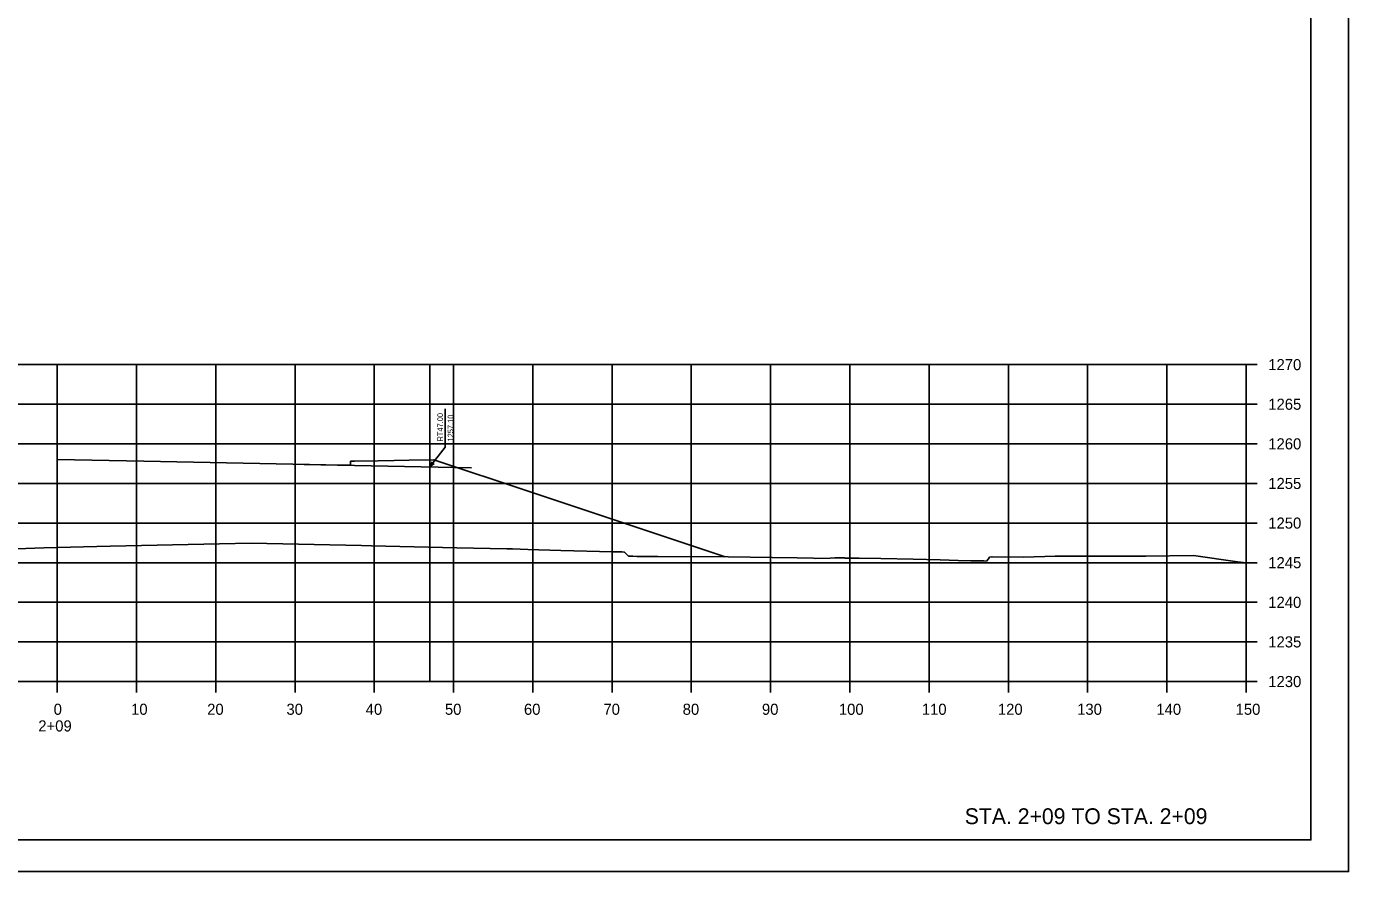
# Model space of a CAD drawing. Extents: x -70 to 701944, y -4 to 666871.
# Drawn here: x 666289.6 to 666456.4, y 658864.3 to 658971 of the extents above; entities that cross this region are included whole.
import ezdxf

# ---------------------------------------------------------------- set-up
doc = ezdxf.new("R2010")
doc.units = 0
for name, color, linetype in [('R_Axis', 7, 'Continuous'), ('R_Axis Annot', 7, 'Continuous'), ('R_Border', 7, 'Continuous'), ('R_Draft', 7, 'Continuous'), ('R_Exist Surface', 7, 'Continuous'), ('R_Fin Surface', 7, 'Continuous'), ('R_Grid', 7, 'Continuous'), ('R_No Plot', 7, 'Continuous'), ('R_Proposed Road', 7, 'Continuous')]:
    doc.layers.add(name, color=color, linetype=linetype)

msp = doc.modelspace()

# ---------------------------------------------------------------- linework, layer by layer
at = {"layer": 'R_Axis'}
for p, q in [((666443.48, 658888.28), (666443.48, 658928.28)), ((666444.88, 658928.28), (666443.48, 658928.28)), ((666444.88, 658923.28), (666443.48, 658923.28)), ((666444.88, 658918.28), (666443.48, 658918.28)), ((666444.88, 658913.28), (666443.48, 658913.28)), ((666444.88, 658908.28), (666443.48, 658908.28)), ((666444.88, 658903.28), (666443.48, 658903.28)), ((666444.88, 658898.28), (666443.48, 658898.28)), ((666444.88, 658893.28), (666443.48, 658893.28)), ((666143.48, 658888.28), (666443.48, 658888.28)), ((666293.48, 658886.88), (666293.48, 658888.28)), ((666303.48, 658886.88), (666303.48, 658888.28)), ((666313.48, 658886.88), (666313.48, 658888.28)), ((666323.48, 658886.88), (666323.48, 658888.28)), ((666333.48, 658886.88), (666333.48, 658888.28)), ((666343.48, 658886.88), (666343.48, 658888.28)), ((666353.48, 658886.88), (666353.48, 658888.28)), ((666363.48, 658886.88), (666363.48, 658888.28)), ((666373.48, 658886.88), (666373.48, 658888.28)), ((666383.48, 658886.88), (666383.48, 658888.28)), ((666393.48, 658886.88), (666393.48, 658888.28)), ((666403.48, 658886.88), (666403.48, 658888.28)), ((666413.48, 658886.88), (666413.48, 658888.28)), ((666423.48, 658886.88), (666423.48, 658888.28)), ((666433.48, 658886.88), (666433.48, 658888.28)), ((666443.48, 658886.88), (666443.48, 658888.28)), ((666444.88, 658888.28), (666443.48, 658888.28))]:
    msp.add_line(p, q, dxfattribs=at)
at = {"layer": 'R_Border'}
for q in [(666451.66, 659073.74), (666135.48, 658868.28)]:
    msp.add_line((666451.66, 658868.28), q, dxfattribs=at)
at = {"layer": 'R_Draft'}
msp.add_line((666342.44, 658918.58), (666342.44, 658922.68), dxfattribs=at)
for points in [[(666340.48, 658915.38), (666342.44, 658917.88), (666342.44, 658918.58)], [(666340.76, 658916.01), (666340.48, 658915.38), (666341.03, 658915.8)]]:
    msp.add_lwpolyline(points, dxfattribs=at)
at = {"layer": 'R_Exist Surface'}
msp.add_lwpolyline([(666287.25, 658904.99), (666291.77, 658905.14), (666300.15, 658905.35), (666313.96, 658905.66), (666317.92, 658905.75), (666331.85, 658905.43), (666333.13, 658905.4), (666343.91, 658905.16), (666350.19, 658905.03), (666350.9, 658905.01), (666352.87, 658904.96), (666357, 658904.83), (666363.54, 658904.67), (666364.7, 658904.64), (666365, 658904.62), (666365.03, 658904.61), (666365.48, 658904.18), (666365.54, 658904.12), (666366.11, 658904.09), (666366.59, 658904.06), (666369.24, 658904.06), (666378.11, 658904.02), (666383.67, 658903.94), (666386.83, 658903.9), (666388.89, 658903.84), (666389.2, 658903.83), (666390.98, 658903.87), (666391.57, 658903.88), (666392.79, 658903.88), (666392.88, 658903.87), (666394.65, 658903.85), (666397.41, 658903.79), (666401.49, 658903.72), (666404.89, 658903.62), (666407.16, 658903.55), (666408.74, 658903.53), (666409.88, 658903.52), (666410.38, 658903.52), (666410.71, 658903.48), (666410.99, 658903.77), (666411.12, 658903.99), (666411.39, 658904), (666411.44, 658904.01), (666411.44, 658904.01), (666415.45, 658903.99), (666419.4, 658904.09), (666422.26, 658904.12), (666424.69, 658904.11), (666428.67, 658904.09), (666430.85, 658904.09), (666436.85, 658904.17), (666442.4, 658903.4), (666443.48, 658903.25)], dxfattribs=at)
at = {"layer": 'R_Fin Surface'}
msp.add_lwpolyline([(666293.47, 658916.32), (666304.39, 658916.1), (666329.47, 658915.6), (666329.86, 658915.59), (666330.47, 658915.58), (666330.48, 658915.88), (666330.48, 658916.08), (666330.78, 658916.08), (666330.97, 658916.08), (666333.95, 658916.13), (666335.97, 658916.18), (666337.88, 658916.21), (666340.97, 658916.28), (666353.14, 658912.22), (666377.75, 658904.01)], dxfattribs=at)
at = {"layer": 'R_Grid'}
for p, q in [((666143.48, 658928.28), (666443.48, 658928.28)), ((666143.48, 658928.28), (666443.48, 658928.28)), ((666293.48, 658888.28), (666293.48, 658928.28)), ((666293.48, 658888.28), (666293.48, 658928.28)), ((666303.48, 658888.28), (666303.48, 658928.28)), ((666303.48, 658888.28), (666303.48, 658928.28)), ((666313.48, 658888.28), (666313.48, 658928.28)), ((666313.48, 658888.28), (666313.48, 658928.28)), ((666323.48, 658888.28), (666323.48, 658928.28)), ((666323.48, 658888.28), (666323.48, 658928.28)), ((666333.48, 658888.28), (666333.48, 658928.28)), ((666333.48, 658888.28), (666333.48, 658928.28)), ((666343.48, 658888.28), (666343.48, 658928.28)), ((666343.48, 658888.28), (666343.48, 658928.28)), ((666353.48, 658888.28), (666353.48, 658928.28)), ((666353.48, 658888.28), (666353.48, 658928.28)), ((666363.48, 658888.28), (666363.48, 658928.28)), ((666363.48, 658888.28), (666363.48, 658928.28)), ((666373.48, 658888.28), (666373.48, 658928.28)), ((666373.48, 658888.28), (666373.48, 658928.28)), ((666383.48, 658888.28), (666383.48, 658928.28)), ((666383.48, 658888.28), (666383.48, 658928.28)), ((666393.48, 658888.28), (666393.48, 658928.28)), ((666393.48, 658888.28), (666393.48, 658928.28)), ((666403.48, 658888.28), (666403.48, 658928.28)), ((666403.48, 658888.28), (666403.48, 658928.28)), ((666413.48, 658888.28), (666413.48, 658928.28)), ((666413.48, 658888.28), (666413.48, 658928.28)), ((666423.48, 658888.28), (666423.48, 658928.28)), ((666423.48, 658888.28), (666423.48, 658928.28)), ((666433.48, 658888.28), (666433.48, 658928.28)), ((666433.48, 658888.28), (666433.48, 658928.28)), ((666443.48, 658888.28), (666443.48, 658928.28)), ((666443.48, 658888.28), (666443.48, 658928.28)), ((666143.48, 658923.28), (666443.48, 658923.28)), ((666143.48, 658923.28), (666443.48, 658923.28)), ((666143.48, 658918.28), (666443.48, 658918.28)), ((666143.48, 658918.28), (666443.48, 658918.28)), ((666143.48, 658913.28), (666443.48, 658913.28)), ((666143.48, 658913.28), (666443.48, 658913.28)), ((666143.48, 658908.28), (666443.48, 658908.28)), ((666143.48, 658908.28), (666443.48, 658908.28)), ((666143.48, 658903.28), (666443.48, 658903.28)), ((666143.48, 658903.28), (666443.48, 658903.28)), ((666143.48, 658898.28), (666443.48, 658898.28)), ((666143.48, 658898.28), (666443.48, 658898.28)), ((666143.48, 658893.28), (666443.48, 658893.28)), ((666143.48, 658893.28), (666443.48, 658893.28)), ((666143.48, 658888.28), (666443.48, 658888.28)), ((666143.48, 658888.28), (666443.48, 658888.28))]:
    msp.add_line(p, q, dxfattribs=at)
at = {"layer": 'R_No Plot'}
msp.add_line((666123.08, 658864.3), (666456.41, 658864.3), dxfattribs=at)
for points in [[(666123.07, 659077.63), (666456.41, 659077.63), (666456.41, 658864.3), (666123.07, 658864.3)], [(666369.4, 659073.74), (666369.4, 659063.86), (666405.13, 659063.86), (666405.13, 659060.94), (666428.33, 659060.94), (666428.33, 659036.61), (666451.66, 659036.61), (666451.66, 658868.28), (666135.48, 658868.28), (666135.48, 659073.74)]]:
    msp.add_lwpolyline(points, close=True, dxfattribs=at)
at = {"layer": 'R_Proposed Road'}
for p, q in [((666340.48, 658888.28), (666340.48, 658928.28)), ((666345.74, 658915.27), (666324.64, 658915.69))]:
    msp.add_line(p, q, dxfattribs=at)

# ---------------------------------------------------------------- texts
at = {"layer": 'R_Axis Annot'}
for s, p in [('1270', (666446.28, 658927.58)), ('1265', (666446.28, 658922.58)), ('1260', (666446.28, 658917.58)), ('1255', (666446.28, 658912.58)), ('1250', (666446.28, 658907.58)), ('1245', (666446.28, 658902.58)), ('1240', (666446.28, 658897.58)), ('1235', (666446.28, 658892.58)), ('1230', (666446.28, 658887.58)), ('0', (666293.02, 658884.08)), ('10', (666302.79, 658884.08)), ('20', (666312.39, 658884.08)), ('30', (666322.39, 658884.08)), ('40', (666332.39, 658884.08)), ('50', (666342.39, 658884.08)), ('60', (666352.36, 658884.08)), ('70', (666362.39, 658884.08)), ('80', (666372.39, 658884.08)), ('90', (666382.39, 658884.08)), ('100', (666392.1, 658884.08)), ('110', (666402.56, 658884.08)), ('120', (666412.16, 658884.08)), ('130', (666422.16, 658884.08)), ('140', (666432.16, 658884.08)), ('150', (666442.16, 658884.08)), ('2+09', (666291.08, 658881.98))]:
    msp.add_text(s, height=1.4, dxfattribs=at).set_placement(p)
at = {"layer": 'R_Draft'}
for s, p in [('RT47.00', (666342.14, 658918.58)), ('1257.10', (666343.44, 658918.58))]:
    msp.add_text(s, height=0.7, rotation=90, dxfattribs=at).set_placement(p)
msp.add_text('STA. 2+09 TO STA. 2+09', height=2, dxfattribs=at).set_placement((666407.98, 658870.28))

doc.saveas('drawing.dxf')
